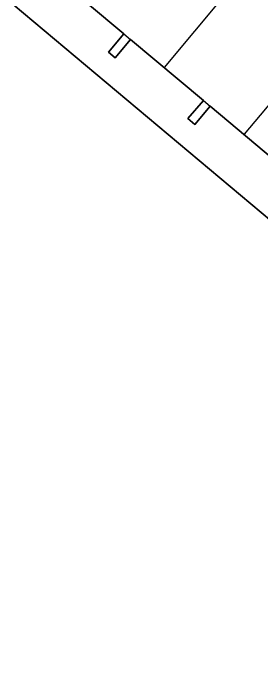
# Model space of a CAD drawing. Extents: x 161087 to 161922, y 382574 to 383873.
# Drawn here: x 161629.19 to 161647.8, y 383078.63 to 383128.35 of the extents above; entities that cross this region are included whole.
import ezdxf

# ---------------------------------------------------------------- set-up
doc = ezdxf.new("R2010")
doc.units = 0
for name, color, linetype in [('IMGEO_Lijnafwatering', 7, 'Continuous'), ('IMGEO_Muur', 7, 'Continuous'), ('IMGEO_Pand', 7, 'Continuous'), ('IMGEO_Pand_overbouw', 7, 'Continuous'), ('IMGEO_Voetgangersgebied_open', 7, 'Continuous')]:
    doc.layers.add(name, color=color, linetype=linetype)

msp = doc.modelspace()

# ---------------------------------------------------------------- linework, layer by layer
at = {"layer": 'IMGEO_Lijnafwatering'}
for points in [[(161640.567, 383124.271), (161647.285, 383132.325)], [(161651.998, 383125.749), (161646.553, 383119.258)]]:
    msp.add_lwpolyline(points, dxfattribs=at)
at = {"layer": 'IMGEO_Muur'}
msp.add_arc((161792.983, 383224.618), 169.931, 206.32264, 219.43681, dxfattribs=at)
at = {"layer": 'IMGEO_Pand'}
for points in [[(161713.365, 383058.502), (161669.31, 383095.372), (161668.531, 383094.456), (161666.445, 383096.125), (161667.248, 383097.082), (161629.187, 383129.006)], [(161637.504, 383126.802), (161636.345, 383125.432), (161636.856, 383124.999), (161638.015, 383126.369)], [(161637.504, 383126.802), (161638.015, 383126.369)], [(161643.483, 383121.798), (161642.322, 383120.424), (161642.834, 383119.991), (161643.996, 383121.365)], [(161643.483, 383121.798), (161643.996, 383121.365)]]:
    msp.add_lwpolyline(points, dxfattribs=at)
at = {"layer": 'IMGEO_Pand_overbouw'}
for points in [[(161649.456, 383116.781), (161643.996, 383121.365), (161642.834, 383119.991), (161642.322, 383120.424), (161643.483, 383121.798), (161638.015, 383126.369), (161636.856, 383124.999), (161636.345, 383125.432), (161637.504, 383126.802), (161632.043, 383131.386)], [(161629.187, 383129.006), (161667.248, 383097.082), (161666.445, 383096.125), (161668.531, 383094.456), (161669.31, 383095.372), (161713.365, 383058.502)]]:
    msp.add_lwpolyline(points, dxfattribs=at)
at = {"layer": 'IMGEO_Voetgangersgebied_open'}
for points in [[(161632.043, 383131.386), (161637.504, 383126.802)], [(161638.015, 383126.369), (161643.483, 383121.798)], [(161643.996, 383121.365), (161649.456, 383116.781)]]:
    msp.add_lwpolyline(points, dxfattribs=at)

doc.saveas('drawing.dxf')
